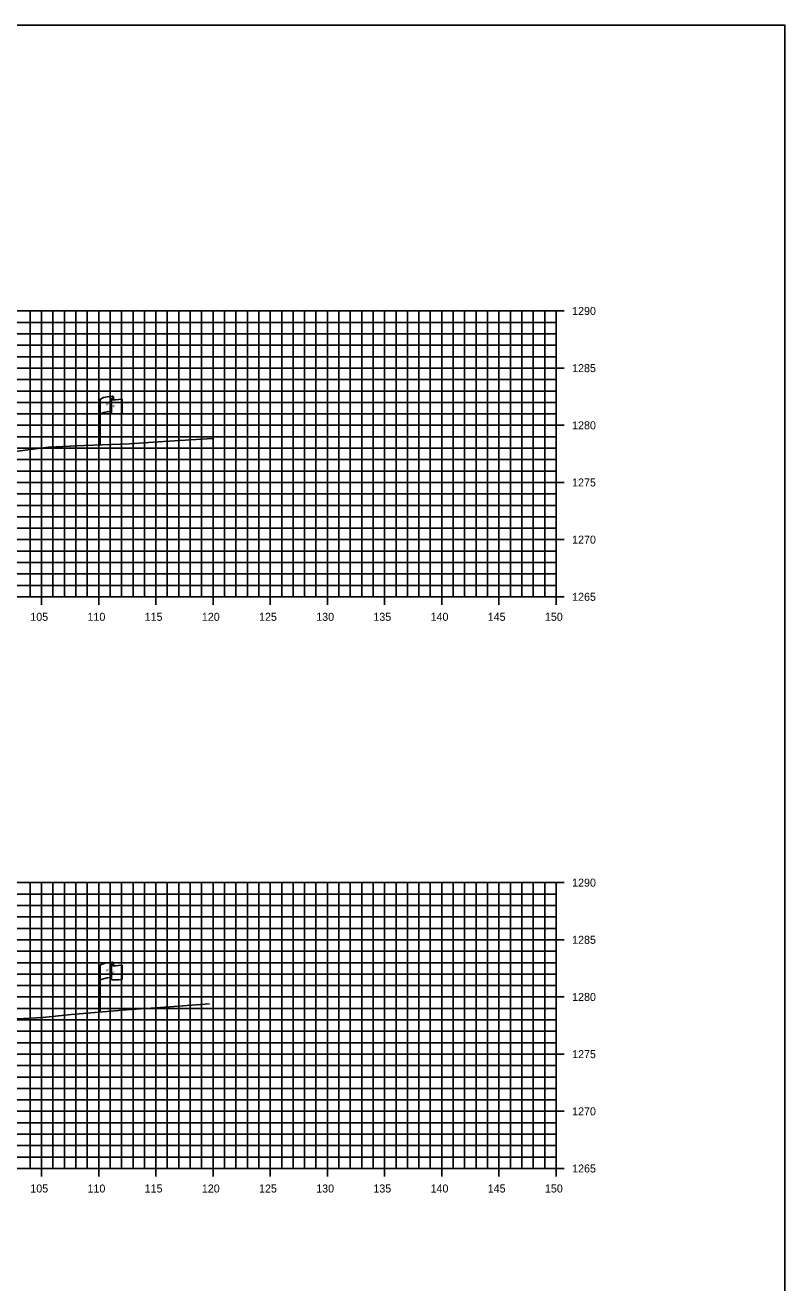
# Model space of a CAD drawing. Extents: x 674939 to 678919, y 750652 to 765176.
# Drawn here: x 678852.1 to 678918.5, y 762996.3 to 763106.3 of the extents above; entities that cross this region are included whole.
import ezdxf

# ---------------------------------------------------------------- set-up
doc = ezdxf.new("R2010")
doc.units = 0
for name, color, linetype in [('R_Axis', 7, 'Continuous'), ('R_Axis Annot', 7, 'Continuous'), ('R_Exist Surface', 7, 'Continuous'), ('R_Grid', 7, 'Continuous'), ('R_No Plot', 7, 'Continuous'), ('S_EXIST_ROW', 7, 'Continuous')]:
    doc.layers.add(name, color=color, linetype=linetype)

msp = doc.modelspace()

# ---------------------------------------------------------------- linework, layer by layer
at = {"layer": 'R_Axis'}
for p, q in [((678899.23, 763081.29), (678897.83, 763081.29)), ((678898.53, 763056.29), (678898.53, 763081.29)), ((678899.23, 763076.29), (678897.83, 763076.29)), ((678899.23, 763071.29), (678897.83, 763071.29)), ((678899.23, 763066.29), (678897.83, 763066.29)), ((678899.23, 763061.29), (678897.83, 763061.29)), ((678853.53, 763055.59), (678853.53, 763056.99)), ((678858.53, 763055.59), (678858.53, 763056.99)), ((678863.53, 763055.59), (678863.53, 763056.99)), ((678868.53, 763055.59), (678868.53, 763056.99)), ((678873.53, 763055.59), (678873.53, 763056.99)), ((678878.53, 763055.59), (678878.53, 763056.99)), ((678883.53, 763055.59), (678883.53, 763056.99)), ((678888.53, 763055.59), (678888.53, 763056.99)), ((678893.53, 763055.59), (678893.53, 763056.99)), ((678898.53, 763055.59), (678898.53, 763056.99)), ((678598.53, 763056.29), (678898.53, 763056.29)), ((678899.23, 763056.29), (678897.83, 763056.29)), ((678899.23, 763031.29), (678897.83, 763031.29)), ((678898.53, 763006.29), (678898.53, 763031.29)), ((678899.23, 763026.29), (678897.83, 763026.29)), ((678899.23, 763021.29), (678897.83, 763021.29)), ((678899.23, 763016.29), (678897.83, 763016.29)), ((678899.23, 763011.29), (678897.83, 763011.29)), ((678598.53, 763006.29), (678898.53, 763006.29)), ((678853.53, 763005.59), (678853.53, 763006.99)), ((678858.53, 763005.59), (678858.53, 763006.99)), ((678863.53, 763005.59), (678863.53, 763006.99)), ((678868.53, 763005.59), (678868.53, 763006.99)), ((678873.53, 763005.59), (678873.53, 763006.99)), ((678878.53, 763005.59), (678878.53, 763006.99)), ((678883.53, 763005.59), (678883.53, 763006.99)), ((678888.53, 763005.59), (678888.53, 763006.99)), ((678893.53, 763005.59), (678893.53, 763006.99)), ((678899.23, 763006.29), (678897.83, 763006.29)), ((678898.53, 763005.59), (678898.53, 763006.99))]:
    msp.add_line(p, q, dxfattribs=at)
at = {"layer": 'R_Exist Surface'}
for points in [[(678848.01, 763068.58), (678854.15, 763069.39), (678857.3, 763069.53), (678861.22, 763069.66), (678863.74, 763069.84), (678868.48, 763070.13)], [(678849.68, 763019.3), (678853.65, 763019.51), (678856.13, 763019.76), (678860.97, 763020.17), (678863.93, 763020.38), (678868.23, 763020.7)]]:
    msp.add_lwpolyline(points, dxfattribs=at)
at = {"layer": 'R_Grid'}
for p, q in [((678598.53, 763081.29), (678898.53, 763081.29)), ((678852.53, 763056.29), (678852.53, 763081.29)), ((678853.53, 763056.29), (678853.53, 763081.29)), ((678854.53, 763056.29), (678854.53, 763081.29)), ((678855.53, 763056.29), (678855.53, 763081.29)), ((678856.53, 763056.29), (678856.53, 763081.29)), ((678857.53, 763056.29), (678857.53, 763081.29)), ((678858.53, 763056.29), (678858.53, 763081.29)), ((678859.53, 763056.29), (678859.53, 763081.29)), ((678860.53, 763056.29), (678860.53, 763081.29)), ((678861.53, 763056.29), (678861.53, 763081.29)), ((678862.53, 763056.29), (678862.53, 763081.29)), ((678863.53, 763056.29), (678863.53, 763081.29)), ((678864.53, 763056.29), (678864.53, 763081.29)), ((678865.53, 763056.29), (678865.53, 763081.29)), ((678866.53, 763056.29), (678866.53, 763081.29)), ((678867.53, 763056.29), (678867.53, 763081.29)), ((678868.53, 763056.29), (678868.53, 763081.29)), ((678869.53, 763056.29), (678869.53, 763081.29)), ((678870.53, 763056.29), (678870.53, 763081.29)), ((678871.53, 763056.29), (678871.53, 763081.29)), ((678872.53, 763056.29), (678872.53, 763081.29)), ((678873.53, 763056.29), (678873.53, 763081.29)), ((678874.53, 763056.29), (678874.53, 763081.29)), ((678875.53, 763056.29), (678875.53, 763081.29)), ((678876.53, 763056.29), (678876.53, 763081.29)), ((678877.53, 763056.29), (678877.53, 763081.29)), ((678878.53, 763056.29), (678878.53, 763081.29)), ((678879.53, 763056.29), (678879.53, 763081.29)), ((678880.53, 763056.29), (678880.53, 763081.29)), ((678881.53, 763056.29), (678881.53, 763081.29)), ((678882.53, 763056.29), (678882.53, 763081.29)), ((678883.53, 763056.29), (678883.53, 763081.29)), ((678884.53, 763056.29), (678884.53, 763081.29)), ((678885.53, 763056.29), (678885.53, 763081.29)), ((678886.53, 763056.29), (678886.53, 763081.29)), ((678887.53, 763056.29), (678887.53, 763081.29)), ((678888.53, 763056.29), (678888.53, 763081.29)), ((678889.53, 763056.29), (678889.53, 763081.29)), ((678890.53, 763056.29), (678890.53, 763081.29)), ((678891.53, 763056.29), (678891.53, 763081.29)), ((678892.53, 763056.29), (678892.53, 763081.29)), ((678893.53, 763056.29), (678893.53, 763081.29)), ((678894.53, 763056.29), (678894.53, 763081.29)), ((678895.53, 763056.29), (678895.53, 763081.29)), ((678896.53, 763056.29), (678896.53, 763081.29)), ((678897.53, 763056.29), (678897.53, 763081.29)), ((678898.53, 763056.29), (678898.53, 763081.29)), ((678598.53, 763080.29), (678898.53, 763080.29)), ((678598.53, 763079.29), (678898.53, 763079.29)), ((678598.53, 763078.29), (678898.53, 763078.29)), ((678598.53, 763077.29), (678898.53, 763077.29)), ((678598.53, 763076.29), (678898.53, 763076.29)), ((678598.53, 763075.29), (678898.53, 763075.29)), ((678598.53, 763074.29), (678898.53, 763074.29)), ((678598.53, 763073.29), (678898.53, 763073.29)), ((678598.53, 763072.29), (678898.53, 763072.29)), ((678598.53, 763071.29), (678898.53, 763071.29)), ((678598.53, 763070.29), (678898.53, 763070.29)), ((678598.53, 763069.29), (678898.53, 763069.29)), ((678598.53, 763068.29), (678898.53, 763068.29)), ((678598.53, 763067.29), (678898.53, 763067.29)), ((678598.53, 763066.29), (678898.53, 763066.29)), ((678598.53, 763065.29), (678898.53, 763065.29)), ((678598.53, 763064.29), (678898.53, 763064.29)), ((678598.53, 763063.29), (678898.53, 763063.29)), ((678598.53, 763062.29), (678898.53, 763062.29)), ((678598.53, 763061.29), (678898.53, 763061.29)), ((678598.53, 763060.29), (678898.53, 763060.29)), ((678598.53, 763059.29), (678898.53, 763059.29)), ((678598.53, 763058.29), (678898.53, 763058.29)), ((678598.53, 763057.29), (678898.53, 763057.29)), ((678598.53, 763056.29), (678898.53, 763056.29)), ((678598.53, 763031.29), (678898.53, 763031.29)), ((678852.53, 763006.29), (678852.53, 763031.29)), ((678853.53, 763006.29), (678853.53, 763031.29)), ((678854.53, 763006.29), (678854.53, 763031.29)), ((678855.53, 763006.29), (678855.53, 763031.29)), ((678856.53, 763006.29), (678856.53, 763031.29)), ((678857.53, 763006.29), (678857.53, 763031.29)), ((678858.53, 763006.29), (678858.53, 763031.29)), ((678859.53, 763006.29), (678859.53, 763031.29)), ((678860.53, 763006.29), (678860.53, 763031.29)), ((678861.53, 763006.29), (678861.53, 763031.29)), ((678862.53, 763006.29), (678862.53, 763031.29)), ((678863.53, 763006.29), (678863.53, 763031.29)), ((678864.53, 763006.29), (678864.53, 763031.29)), ((678865.53, 763006.29), (678865.53, 763031.29)), ((678866.53, 763006.29), (678866.53, 763031.29)), ((678867.53, 763006.29), (678867.53, 763031.29)), ((678868.53, 763006.29), (678868.53, 763031.29)), ((678869.53, 763006.29), (678869.53, 763031.29)), ((678870.53, 763006.29), (678870.53, 763031.29)), ((678871.53, 763006.29), (678871.53, 763031.29)), ((678872.53, 763006.29), (678872.53, 763031.29)), ((678873.53, 763006.29), (678873.53, 763031.29)), ((678874.53, 763006.29), (678874.53, 763031.29)), ((678875.53, 763006.29), (678875.53, 763031.29)), ((678876.53, 763006.29), (678876.53, 763031.29)), ((678877.53, 763006.29), (678877.53, 763031.29)), ((678878.53, 763006.29), (678878.53, 763031.29)), ((678879.53, 763006.29), (678879.53, 763031.29)), ((678880.53, 763006.29), (678880.53, 763031.29)), ((678881.53, 763006.29), (678881.53, 763031.29)), ((678882.53, 763006.29), (678882.53, 763031.29)), ((678883.53, 763006.29), (678883.53, 763031.29)), ((678884.53, 763006.29), (678884.53, 763031.29)), ((678885.53, 763006.29), (678885.53, 763031.29)), ((678886.53, 763006.29), (678886.53, 763031.29)), ((678887.53, 763006.29), (678887.53, 763031.29)), ((678888.53, 763006.29), (678888.53, 763031.29)), ((678889.53, 763006.29), (678889.53, 763031.29)), ((678890.53, 763006.29), (678890.53, 763031.29)), ((678891.53, 763006.29), (678891.53, 763031.29)), ((678892.53, 763006.29), (678892.53, 763031.29)), ((678893.53, 763006.29), (678893.53, 763031.29)), ((678894.53, 763006.29), (678894.53, 763031.29)), ((678895.53, 763006.29), (678895.53, 763031.29)), ((678896.53, 763006.29), (678896.53, 763031.29)), ((678897.53, 763006.29), (678897.53, 763031.29)), ((678898.53, 763006.29), (678898.53, 763031.29)), ((678598.53, 763030.29), (678898.53, 763030.29)), ((678598.53, 763029.29), (678898.53, 763029.29)), ((678598.53, 763028.29), (678898.53, 763028.29)), ((678598.53, 763027.29), (678898.53, 763027.29)), ((678598.53, 763026.29), (678898.53, 763026.29)), ((678598.53, 763025.29), (678898.53, 763025.29)), ((678598.53, 763024.29), (678898.53, 763024.29)), ((678598.53, 763023.29), (678898.53, 763023.29)), ((678598.53, 763022.29), (678898.53, 763022.29)), ((678598.53, 763021.29), (678898.53, 763021.29)), ((678598.53, 763020.29), (678898.53, 763020.29)), ((678598.53, 763019.29), (678898.53, 763019.29)), ((678598.53, 763018.29), (678898.53, 763018.29)), ((678598.53, 763017.29), (678898.53, 763017.29)), ((678598.53, 763016.29), (678898.53, 763016.29)), ((678598.53, 763015.29), (678898.53, 763015.29)), ((678598.53, 763014.29), (678898.53, 763014.29)), ((678598.53, 763013.29), (678898.53, 763013.29)), ((678598.53, 763012.29), (678898.53, 763012.29)), ((678598.53, 763011.29), (678898.53, 763011.29)), ((678598.53, 763010.29), (678898.53, 763010.29)), ((678598.53, 763009.29), (678898.53, 763009.29)), ((678598.53, 763008.29), (678898.53, 763008.29)), ((678598.53, 763007.29), (678898.53, 763007.29)), ((678598.53, 763006.29), (678898.53, 763006.29))]:
    msp.add_line(p, q, dxfattribs=at)
at = {"layer": 'R_No Plot'}
msp.add_lwpolyline([(678578.53, 762886.29), (678918.53, 762886.29), (678918.53, 763106.29), (678578.53, 763106.29)], close=True, dxfattribs=at)
at = {"layer": 'S_EXIST_ROW'}
for p, q in [((678858.66, 763069.56), (678858.66, 763073.51)), ((678859.65, 763073.61), (678859.65, 763073.59)), ((678859.65, 763073.59), (678859.65, 763072.37)), ((678859.82, 763073.76), (678859.82, 763073.52)), ((678860.59, 763073.57), (678860.59, 763072.33)), ((678858.65, 763020.06), (678858.65, 763024.01)), ((678859.64, 763024.1), (678859.64, 763024.09)), ((678859.64, 763024.09), (678859.64, 763022.86)), ((678859.81, 763024.26), (678859.81, 763024.02)), ((678860.58, 763024.06), (678860.58, 763022.82))]:
    msp.add_line(p, q, dxfattribs=at)
for centre, radius, start, end in [((678859.73, 763073.61), 0.078, 88.6458, 274.2828), ((678859.74, 763073.76), 0.0783, 263.0712, 93.9564), ((678859.73, 763072.37), 0.0783, 180, 273.9564), ((678859.72, 763024.1), 0.078, 88.6458, 274.2828), ((678859.73, 763024.26), 0.0783, 263.0712, 93.9564), ((678859.72, 763022.86), 0.0783, 180, 273.9564)]:
    msp.add_arc(centre, radius, start, end, dxfattribs=at)
for centre, major_axis, ratio, start_param, end_param in [((678860.24, 763073.56), (-1.58, -0.04), 0.19887, 5.030368, 6.283185), ((678860.95, 763073.67), (-1.23, -0.13), 0.052933, 0.159456, 1.268315), ((678860.24, 763072.24), (-1.58, -0.04), 0.19887, 5.083035, 6.194897), ((678860.95, 763072.43), (-1.23, -0.13), 0.052933, 0.159456, 1.268315), ((678860.23, 763024.05), (-1.58, -0.04), 0.19887, 5.030368, 6.283185), ((678860.94, 763024.17), (-1.23, -0.13), 0.052933, 0.159456, 1.268315), ((678860.22, 763022.73), (-1.58, -0.04), 0.19887, 5.083035, 6.194897), ((678860.94, 763022.93), (-1.23, -0.13), 0.052933, 0.159456, 1.268315)]:
    msp.add_ellipse(centre, major_axis=major_axis, ratio=ratio, start_param=start_param, end_param=end_param, dxfattribs=at)

# ---------------------------------------------------------------- texts
at = {"layer": 'R_Axis Annot'}
for s, p in [('1290', (678899.93, 763080.94)), ('1285', (678899.93, 763075.94)), ('1280', (678899.93, 763070.94)), ('1275', (678899.93, 763065.94)), ('1270', (678899.93, 763060.94)), ('1265', (678899.93, 763055.94)), ('105', (678852.55, 763054.19)), ('110', (678857.55, 763054.19)), ('115', (678862.55, 763054.19)), ('120', (678867.55, 763054.19)), ('125', (678872.55, 763054.19)), ('130', (678877.55, 763054.19)), ('135', (678882.55, 763054.19)), ('140', (678887.55, 763054.19)), ('145', (678892.55, 763054.19)), ('150', (678897.55, 763054.19)), ('1290', (678899.93, 763030.94)), ('1285', (678899.93, 763025.94)), ('1280', (678899.93, 763020.94)), ('1275', (678899.93, 763015.94)), ('1270', (678899.93, 763010.94)), ('1265', (678899.93, 763005.94)), ('105', (678852.55, 763004.19)), ('110', (678857.55, 763004.19)), ('115', (678862.55, 763004.19)), ('120', (678867.55, 763004.19)), ('125', (678872.55, 763004.19)), ('130', (678877.55, 763004.19)), ('135', (678882.55, 763004.19)), ('140', (678887.55, 763004.19)), ('145', (678892.55, 763004.19)), ('150', (678897.55, 763004.19))]:
    msp.add_text(s, height=0.7, dxfattribs=at).set_placement(p)
at = {"layer": 'S_EXIST_ROW'}
for s, height, rotation, p in [('DWB 11-9-07', 0.01, 90, (678859.82, 763073.53)), ('R ', 0.2, 9.9884, (678859.18, 763073.01)), (' O', 0.2, 9.9884, (678859.32, 763073.06)), ('W', 0.2, 351.1788, (678859.65, 763072.89)), ('DWB 11-9-07', 0.01, 5.0717, (678860.49, 763072.33)), ('DWB 11-9-07', 0.01, 90, (678858.65, 763069.56)), ('DWB 11-9-07', 0.01, 90, (678859.81, 763024.02)), ('R ', 0.2, 9.9884, (678859.17, 763023.51)), (' O', 0.2, 9.9884, (678859.31, 763023.55)), ('W', 0.2, 351.1788, (678859.64, 763023.38)), ('DWB 11-9-07', 0.01, 5.0717, (678860.47, 763022.82)), ('DWB 11-9-07', 0.01, 90, (678858.64, 763020.06))]:
    msp.add_text(s, height=height, rotation=rotation, dxfattribs=at).set_placement(p)

doc.saveas('drawing.dxf')
